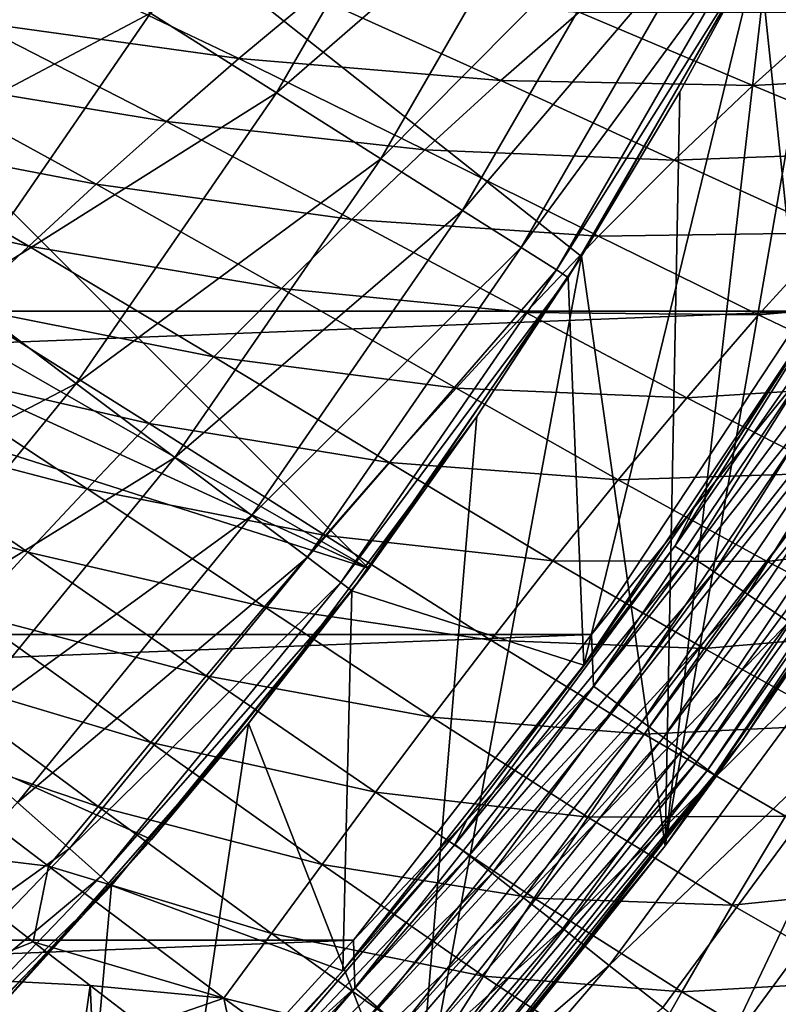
# Model space of a CAD drawing. Header units: metres. Extents: x -105 to 105, y -68 to 103.
# Tile 304 of 416: x 14.95 to 18.24, y 30.18 to 34.45. Entities that reach past the tile are written whole.
import ezdxf

# ---------------------------------------------------------------- set-up
doc = ezdxf.new("R2010")
doc.units = ezdxf.units.M
doc.layers.add('solid_FIT-BATH-150_SW0001', color=7, linetype='CONTINUOUS')
doc.layers.add('solid_FIT-BATH-150_SW0001_01', color=7, linetype='CONTINUOUS')

msp = doc.modelspace()

# ---------------------------------------------------------------- linework, layer by layer
at = {"layer": 'solid_FIT-BATH-150_SW0001'}
for points in [[(-18.352768, 33.182888, 72.796501), (19.165754, 34.653847, 72.796501), (-19.165815, 34.653969, 72.796501)], [(-17.427748, 31.780983, 72.796501), (18.352684, 33.182751, 72.796501), (-18.352768, 33.182888, 72.796501)], [(-16.395681, 30.455368, 72.796501), (17.427639, 31.780832, 72.796501), (-17.427748, 31.780983, 72.796501)], [(-15.262076, 29.213726, 72.796501), (16.395548, 30.455212, 72.796501), (-16.395681, 30.455368, 72.796501)]]:
    msp.add_3dface(points, dxfattribs=at)
at = {"layer": 'solid_FIT-BATH-150_SW0001_01'}
for points in [[(6.5, 42.02853, 69.796501), (18.193726, 34.839443, 69.796501), (17.383593, 33.420399, 69.796501)], [(6.5, 42.02853, 69.796501), (17.383593, 33.420399, 69.796501), (16.460951, 32.067577, 69.796501)], [(6.5, 42.02853, 68.296501), (16.460951, 32.067577, 69.796501), (16.460951, 32.067577, 68.296501)], [(6.5, 42.02853, 69.796501), (16.460951, 32.067577, 69.796501), (6.5, 42.02853, 68.296501)], [(6.5, 37.785889, 68.296501), (6.5, 42.02853, 68.296501), (16.460951, 32.067577, 68.296501)], [(4, 37.785889, 68.296501), (16.460951, 32.067577, 68.296501), (4, 36.043247, 68.296501)], [(4, 37.785889, 68.296501), (6.5, 37.785889, 68.296501), (16.460951, 32.067577, 68.296501)], [(18.859539, 36.250702, 37.796501), (18.152054, 34.759502, 37.796501), (18.331511, 33.051777, 37.796501)], [(4, 36.043247, 68.296501), (16.460951, 32.067577, 68.296501), (15.519647, 30.892233, 68.296501)], [(4, 36.043247, 68.296501), (15.519647, 30.892233, 68.296501), (14.495658, 29.79023, 68.296501)], [(17.746557, 30.865034, 43.296501), (18.206223, 34.86359, 43.296501), (18.573088, 35.608978, 43.296501)], [(18.725256, 32.268173, 43.296501), (17.746557, 30.865034, 43.296501), (18.573088, 35.608978, 43.296501)], [(16.061716, 34.129314, 46.727985), (16.826895, 35.454678, 46.727985), (15.515215, 34.474907, 48.144478)], [(17.300125, 35.20631, 45.265484), (16.826895, 35.454678, 46.727985), (16.061716, 34.129314, 46.727985)], [(16.513426, 33.843674, 45.265484), (17.300125, 35.20631, 45.265484), (16.061716, 34.129314, 46.727985)], [(17.671179, 35.011574, 43.765839), (17.300125, 35.20631, 45.265484), (16.513426, 33.843674, 45.265484)], [(14.737907, 34.439548, -17.533236), (14.157009, 35.096222, -18.052443), (15.047373, 34.685555, -17.557936)], [(16.867607, 33.619713, 43.765839), (17.671179, 35.011574, 43.765839), (16.513426, 33.843674, 45.265484)], [(17.937805, 34.871643, 42.238136), (17.671179, 35.011574, 43.765839), (16.867607, 33.619713, 43.765839)], [(15.515215, 34.474907, 48.144478), (14.877193, 34.878281, 49.506374), (14.071957, 33.711674, 49.506374)], [(17.122108, 33.458782, 42.238136), (17.937805, 34.871643, 42.238136), (16.867607, 33.619713, 43.765839)], [(18.098368, 34.787331, 40.691639), (17.937805, 34.871643, 42.238136), (17.122108, 33.458782, 42.238136)], [(17.746557, 30.865034, 43.296501), (17.809767, 34.133957, 43.296501), (18.206223, 34.86359, 43.296501)], [(18.193726, 34.839443, 69.796501), (18.206223, 34.86359, 43.296501), (17.809767, 34.133957, 43.296501)], [(17.383593, 33.420399, 69.796501), (18.193726, 34.839443, 69.796501), (17.384626, 33.422054, 43.296501)], [(18.193726, 34.839443, 69.796501), (17.809767, 34.133957, 43.296501), (17.384626, 33.422054, 43.296501)], [(17.275366, 33.361824, 40.691639), (18.098368, 34.787331, 40.691639), (17.122108, 33.458782, 42.238136)], [(18.151707, 34.758793, 39.13728), (18.098368, 34.787331, 40.691639), (17.275366, 33.361824, 40.691639)], [(17.326239, 33.32909, 39.13728), (18.151707, 34.758793, 39.13728), (17.275366, 33.361824, 40.691639)], [(18.152054, 34.759502, 37.796501), (17.326117, 33.328941, 37.796501), (17.39362, 31.648293, 37.796501)], [(18.151707, 34.758793, 39.13728), (17.326117, 33.328941, 37.796501), (18.152054, 34.759502, 37.796501)], [(17.326239, 33.32909, 39.13728), (17.326117, 33.328941, 37.796501), (18.151707, 34.758793, 39.13728)], [(18.152054, 34.759502, 37.796501), (17.39362, 31.648293, 37.796501), (18.331511, 33.051777, 37.796501)], [(14.737907, 34.439548, -17.533236), (15.047373, 34.685555, -17.557936), (15.898314, 34.278843, -17.019859)], [(15.898314, 34.278843, -17.019859), (15.047373, 34.685555, -17.557936), (16.223705, 34.551167, -17.056644)], [(-18.352768, 33.182888, 72.796501), (18.352684, 33.182751, 72.796501), (19.165754, 34.653847, 72.796501)], [(15.898314, 34.278843, -17.019859), (16.223705, 34.551167, -17.056644), (17.033388, 34.183563, -16.48275)], [(17.033388, 34.183563, -16.48275), (16.223705, 34.551167, -17.056644), (17.373133, 34.480274, -16.535051)], [(14.67545, 33.258266, 48.144478), (15.515215, 34.474907, 48.144478), (14.071957, 33.711674, 49.506374)], [(16.061716, 34.129314, 46.727985), (15.515215, 34.474907, 48.144478), (14.67545, 33.258266, 48.144478)], [(17.033388, 34.183563, -16.48275), (17.373133, 34.480274, -16.535051), (18.127287, 34.161922, -15.934255)], [(18.127287, 34.161922, -15.934255), (17.373133, 34.480274, -16.535051), (18.479631, 34.478619, -16.004778)], [(18.127287, 34.161922, -15.934255), (18.479631, 34.478619, -16.004778), (19.167849, 34.21767, -15.387348)], [(14.438484, 34.194183, -17.515285), (14.737907, 34.439548, -17.533236), (15.583412, 34.005428, -16.991211)], [(15.583412, 34.005428, -16.991211), (14.737907, 34.439548, -17.533236), (15.898314, 34.278843, -17.019859)], [(15.583412, 34.005428, -16.991211), (15.898314, 34.278843, -17.019859), (16.7048, 33.882854, -16.439745)], [(16.7048, 33.882854, -16.439745), (15.898314, 34.278843, -17.019859), (17.033388, 34.183563, -16.48275)], [(18.815521, 33.875118, -15.307228), (18.127287, 34.161922, -15.934255), (19.167849, 34.21767, -15.387348)], [(14.149615, 33.951317, -17.50399), (14.438484, 34.194183, -17.515285), (15.279417, 33.733318, -16.970724)], [(15.279417, 33.733318, -16.970724), (14.438484, 34.194183, -17.515285), (15.583412, 34.005428, -16.991211)], [(16.7048, 33.882854, -16.439745), (17.033388, 34.183563, -16.48275), (17.78644, 33.837292, -15.873721)], [(17.78644, 33.837292, -15.873721), (17.033388, 34.183563, -16.48275), (18.127287, 34.161922, -15.934255)], [(17.78644, 33.837292, -15.873721), (18.127287, 34.161922, -15.934255), (18.815521, 33.875118, -15.307228)], [(15.192371, 32.869823, 46.727985), (16.061716, 34.129314, 46.727985), (14.67545, 33.258266, 48.144478)], [(16.513426, 33.843674, 45.265484), (16.061716, 34.129314, 46.727985), (15.192371, 32.869823, 46.727985)], [(17.746557, 30.865034, 43.296501), (17.384626, 33.422054, 43.296501), (17.809767, 34.133957, 43.296501)], [(15.279417, 33.733318, -16.970724), (15.583412, 34.005428, -16.991211), (16.38777, 33.581123, -16.406197)], [(16.38777, 33.581123, -16.406197), (15.583412, 34.005428, -16.991211), (16.7048, 33.882854, -16.439745)], [(13.871488, 33.711773, -17.499187), (14.149615, 33.951317, -17.50399), (14.986734, 33.464771, -16.958399)], [(14.986734, 33.464771, -16.958399), (14.149615, 33.951317, -17.50399), (15.279417, 33.733318, -16.970724)], [(16.38777, 33.581123, -16.406197), (16.7048, 33.882854, -16.439745), (17.458097, 33.508102, -15.823627)], [(17.458097, 33.508102, -15.823627), (16.7048, 33.882854, -16.439745), (17.78644, 33.837292, -15.873721)], [(18.476313, 33.523518, -15.237983), (17.78644, 33.837292, -15.873721), (18.815521, 33.875118, -15.307228)], [(15.619632, 32.548759, 45.265484), (16.513426, 33.843674, 45.265484), (15.192371, 32.869823, 46.727985)], [(16.867607, 33.619713, 43.765839), (16.513426, 33.843674, 45.265484), (15.619632, 32.548759, 45.265484)], [(17.458097, 33.508102, -15.823627), (17.78644, 33.837292, -15.873721), (18.476313, 33.523518, -15.237983)], [(14.986734, 33.464771, -16.958399), (15.279417, 33.733318, -16.970724), (16.082592, 33.281181, -16.382236)], [(16.082592, 33.281181, -16.382236), (15.279417, 33.733318, -16.970724), (16.38777, 33.581123, -16.406197)], [(14.705412, 33.200901, -16.954163), (13.871488, 33.711773, -17.499187), (14.986734, 33.464771, -16.958399)], [(15.954643, 32.297028, 43.765839), (16.867607, 33.619713, 43.765839), (15.619632, 32.548759, 45.265484)], [(17.122108, 33.458782, 42.238136), (16.867607, 33.619713, 43.765839), (15.954643, 32.297028, 43.765839)], [(16.082592, 33.281181, -16.382236), (16.38777, 33.581123, -16.406197), (17.142511, 33.177753, -15.784244)], [(17.142511, 33.177753, -15.784244), (16.38777, 33.581123, -16.406197), (17.458097, 33.508102, -15.823627)], [(18.15114, 33.166576, -15.180171), (17.458097, 33.508102, -15.823627), (18.476313, 33.523518, -15.237983)], [(17.788383, 32.164795, 19.691599), (18.640835, 33.522514, 19.700356), (17.88092, 32.347603, 20.149502)], [(18.709595, 33.48555, 19.253572), (18.640835, 33.522514, 19.700356), (17.788383, 32.164795, 19.691599)], [(18.640835, 33.522514, 19.700356), (18.336565, 33.060009, 20.154245), (17.88092, 32.347603, 20.149502)], [(18.15114, 33.166576, -15.180171), (18.476313, 33.523518, -15.237983), (19.101511, 33.250107, -14.582479)], [(17.142511, 33.177753, -15.784244), (17.458097, 33.508102, -15.823627), (18.15114, 33.166576, -15.180171)], [(17.853785, 32.122414, 19.245008), (18.709595, 33.48555, 19.253572), (17.788383, 32.164795, 19.691599)], [(18.820631, 33.424133, 18.821598), (18.709595, 33.48555, 19.253572), (17.853785, 32.122414, 19.245008)], [(14.705412, 33.200901, -16.954163), (14.986734, 33.464771, -16.958399), (15.789538, 32.985699, -16.367971)], [(15.789538, 32.985699, -16.367971), (14.986734, 33.464771, -16.958399), (16.082592, 33.281181, -16.382236)], [(16.19537, 32.116138, 42.238136), (17.122108, 33.458782, 42.238136), (15.954643, 32.297028, 43.765839)], [(17.275366, 33.361824, 40.691639), (17.122108, 33.458782, 42.238136), (16.19537, 32.116138, 42.238136)], [(16.460951, 32.067577, 68.296501), (17.383593, 33.420399, 69.796501), (16.930151, 32.72662, 43.296501)], [(16.460951, 32.067577, 68.296501), (16.460951, 32.067577, 69.796501), (17.383593, 33.420399, 69.796501)], [(16.662636, 29.540785, 43.296501), (16.930151, 32.72662, 43.296501), (17.384626, 33.422054, 43.296501)], [(17.746557, 30.865034, 43.296501), (16.662636, 29.540785, 43.296501), (17.384626, 33.422054, 43.296501)], [(17.383593, 33.420399, 69.796501), (17.384626, 33.422054, 43.296501), (16.930151, 32.72662, 43.296501)], [(17.959463, 32.052486, 18.813202), (18.820631, 33.424133, 18.821598), (17.853785, 32.122414, 19.245008)], [(18.971659, 33.339558, 18.408627), (18.820631, 33.424133, 18.821598), (17.959463, 32.052486, 18.813202)], [(16.34033, 32.007164, 40.691639), (17.275366, 33.361824, 40.691639), (16.19537, 32.116138, 42.238136)], [(17.326239, 33.32909, 39.13728), (17.275366, 33.361824, 40.691639), (16.34033, 32.007164, 40.691639)], [(16.388359, 31.970381, 39.13728), (17.326239, 33.32909, 39.13728), (16.34033, 32.007164, 40.691639)], [(16.388359, 31.970381, 39.13728), (16.388445, 31.970642, 37.796501), (17.326239, 33.32909, 39.13728)], [(17.326239, 33.32909, 39.13728), (16.388445, 31.970642, 37.796501), (17.326117, 33.328941, 37.796501)], [(17.326117, 33.328941, 37.796501), (16.388445, 31.970642, 37.796501), (17.39362, 31.648293, 37.796501)], [(18.103245, 31.956472, 18.400377), (18.971659, 33.339558, 18.408627), (17.959463, 32.052486, 18.813202)], [(19.1604, 33.233105, 18.018858), (18.971659, 33.339558, 18.408627), (18.103245, 31.956472, 18.400377)], [(15.789538, 32.985699, -16.367971), (16.082592, 33.281181, -16.382236), (16.839825, 32.849449, -15.755816)], [(16.839825, 32.849449, -15.755816), (16.082592, 33.281181, -16.382236), (17.142511, 33.177753, -15.784244)], [(15.192371, 32.869823, 46.727985), (14.67545, 33.258266, 48.144478), (13.74051, 32.113144, 48.144478)], [(18.282963, 31.835835, 18.010727), (19.1604, 33.233105, 18.018858), (18.103245, 31.956472, 18.400377)], [(18.781651, 32.866917, -14.516588), (18.15114, 33.166576, -15.180171), (19.101511, 33.250107, -14.582479)], [(-17.427748, 31.780983, 72.796501), (17.427639, 31.780832, 72.796501), (18.352684, 33.182751, 72.796501)], [(14.435513, 32.94236, -16.957844), (14.705412, 33.200901, -16.954163), (15.508492, 32.696079, -16.363428)], [(15.508492, 32.696079, -16.363428), (14.705412, 33.200901, -16.954163), (15.789538, 32.985699, -16.367971)], [(16.839825, 32.849449, -15.755816), (17.142511, 33.177753, -15.784244), (17.840097, 32.808064, -15.134176)], [(17.840097, 32.808064, -15.134176), (17.142511, 33.177753, -15.784244), (18.15114, 33.166576, -15.180171)], [(18.365963, 32.939686, 72.784492), (18.352684, 33.182751, 72.796501), (17.427639, 31.780832, 72.796501)], [(17.840097, 32.808064, -15.134176), (18.15114, 33.166576, -15.180171), (18.781651, 32.866917, -14.516588)], [(17.88092, 32.347603, 20.149502), (18.331511, 33.051777, 37.796501), (17.39362, 31.648293, 37.796501)], [(17.88092, 32.347603, 20.149502), (18.336565, 33.060009, 20.154245), (18.331511, 33.051777, 37.796501)], [(15.508492, 32.696079, -16.363428), (15.789538, 32.985699, -16.367971), (16.55015, 32.526264, -15.738564)], [(16.55015, 32.526264, -15.738564), (15.789538, 32.985699, -16.367971), (16.839825, 32.849449, -15.755816)], [(14.177318, 32.689701, -16.969135), (14.435513, 32.94236, -16.957844), (15.239346, 32.413181, -16.368525)], [(15.239346, 32.413181, -16.368525), (14.435513, 32.94236, -16.957844), (15.508492, 32.696079, -16.363428)], [(17.435644, 31.556288, 72.7845), (18.365963, 32.939686, 72.784492), (17.427639, 31.780832, 72.796501)], [(18.480701, 32.868801, 72.748497), (18.365963, 32.939686, 72.784492), (17.435644, 31.556288, 72.7845)], [(14.224498, 31.684366, 46.727985), (15.192371, 32.869823, 46.727985), (13.74051, 32.113144, 48.144478)], [(15.619632, 32.548759, 45.265484), (15.192371, 32.869823, 46.727985), (14.224498, 31.684366, 46.727985)], [(16.55015, 32.526264, -15.738564), (16.839825, 32.849449, -15.755816), (17.543156, 32.451584, -15.100359)], [(17.543156, 32.451584, -15.100359), (16.839825, 32.849449, -15.755816), (17.840097, 32.808064, -15.134176)], [(17.544569, 31.476761, 72.748505), (18.480701, 32.868801, 72.748497), (17.435644, 31.556288, 72.7845)], [(18.588369, 32.802284, 72.689613), (18.480701, 32.868801, 72.748497), (17.544569, 31.476761, 72.748505)], [(18.477468, 32.481514, -14.46341), (17.840097, 32.808064, -15.134176), (18.781651, 32.866917, -14.516588)], [(17.543156, 32.451584, -15.100359), (17.840097, 32.808064, -15.134176), (18.477468, 32.481514, -14.46341)], [(17.646786, 31.402134, 72.689621), (18.588369, 32.802284, 72.689613), (17.544569, 31.476761, 72.748505)], [(18.685692, 32.742161, 72.609619), (18.588369, 32.802284, 72.689613), (17.646786, 31.402134, 72.689621)], [(19.041121, 32.775101, 71.996498), (18.082199, 31.320681, 71.996498), (18.725256, 32.268173, 43.296501)], [(18.918772, 32.598167, 72.1353), (18.082199, 31.320681, 71.996498), (19.041121, 32.775101, 71.996498)], [(16.460951, 32.067577, 68.296501), (16.930151, 32.72662, 43.296501), (15.940118, 31.395569, 43.296501)], [(16.662636, 29.540785, 43.296501), (15.940118, 31.395569, 43.296501), (16.930151, 32.72662, 43.296501)], [(17.739178, 31.334681, 72.609627), (18.685692, 32.742161, 72.609619), (17.646786, 31.402134, 72.689621)], [(18.769701, 32.690262, 72.510963), (18.685692, 32.742161, 72.609619), (17.739178, 31.334681, 72.609627)], [(13.930675, 32.443558, -16.987953), (14.177318, 32.689701, -16.969135), (14.98219, 32.137775, -16.383039)], [(14.98219, 32.137775, -16.383039), (14.177318, 32.689701, -16.969135), (15.239346, 32.413181, -16.368525)], [(15.239346, 32.413181, -16.368525), (15.508492, 32.696079, -16.363428), (16.273188, 32.209885, -15.732623)], [(16.273188, 32.209885, -15.732623), (15.508492, 32.696079, -16.363428), (16.55015, 32.526264, -15.738564)], [(17.818933, 31.276451, 72.510971), (18.769701, 32.690262, 72.510963), (17.739178, 31.334681, 72.609627)], [(18.837843, 32.648163, 72.396637), (18.769701, 32.690262, 72.510963), (17.818933, 31.276451, 72.510971)], [(17.883625, 31.229219, 72.396652), (18.837843, 32.648163, 72.396637), (17.818933, 31.276451, 72.510971)], [(18.888044, 32.617153, 72.270134), (18.837843, 32.648163, 72.396637), (17.883625, 31.229219, 72.396652)], [(17.931284, 31.194424, 72.270149), (18.888044, 32.617153, 72.270134), (17.883625, 31.229219, 72.396652)], [(18.918772, 32.598167, 72.1353), (18.888044, 32.617153, 72.270134), (17.931284, 31.194424, 72.270149)], [(17.960459, 31.173124, 72.135315), (18.918772, 32.598167, 72.1353), (17.931284, 31.194424, 72.270149)], [(17.960459, 31.173124, 72.135315), (18.082199, 31.320681, 71.996498), (18.918772, 32.598167, 72.1353)], [(14.624539, 31.329966, 45.265484), (15.619632, 32.548759, 45.265484), (14.224498, 31.684366, 46.727985)], [(15.954643, 32.297028, 43.765839), (15.619632, 32.548759, 45.265484), (14.624539, 31.329966, 45.265484)], [(16.273188, 32.209885, -15.732623), (16.55015, 32.526264, -15.738564), (17.260258, 32.10059, -15.079049)], [(17.260258, 32.10059, -15.079049), (16.55015, 32.526264, -15.738564), (17.543156, 32.451584, -15.100359)], [(17.260258, 32.10059, -15.079049), (17.543156, 32.451584, -15.100359), (18.188761, 32.097858, -14.423412)], [(18.188761, 32.097858, -14.423412), (17.543156, 32.451584, -15.100359), (18.477468, 32.481514, -14.46341)], [(18.188761, 32.097858, -14.423412), (18.477468, 32.481514, -14.46341), (19.056732, 32.202599, -13.775295)], [(14.73673, 31.870703, -16.406986), (13.930675, 32.443558, -16.987953), (14.98219, 32.137775, -16.383039)], [(14.98219, 32.137775, -16.383039), (15.239346, 32.413181, -16.368525), (16.008629, 31.901384, -15.73801)], [(16.008629, 31.901384, -15.73801), (15.239346, 32.413181, -16.368525), (16.273188, 32.209885, -15.732623)], [(17.398073, 31.654299, 20.144632), (17.88092, 32.347603, 20.149502), (17.39362, 31.648293, 37.796501)], [(17.788383, 32.164795, 19.691599), (17.88092, 32.347603, 20.149502), (17.398073, 31.654299, 20.144632)], [(14.938208, 31.05209, 43.765839), (15.954643, 32.297028, 43.765839), (14.624539, 31.329966, 45.265484)], [(16.19537, 32.116138, 42.238136), (15.954643, 32.297028, 43.765839), (14.938208, 31.05209, 43.765839)], [(18.082199, 31.320681, 71.996498), (17.746557, 30.865034, 43.296501), (18.725256, 32.268173, 43.296501)], [(16.008629, 31.901384, -15.73801), (16.273188, 32.209885, -15.732623), (16.990898, 31.757038, -15.070493)], [(16.990898, 31.757038, -15.070493), (16.273188, 32.209885, -15.732623), (17.260258, 32.10059, -15.079049)], [(18.777843, 31.793489, -13.728638), (18.188761, 32.097858, -14.423412), (19.056732, 32.202599, -13.775295)], [(16.834564, 30.870218, 19.682491), (17.788383, 32.164795, 19.691599), (16.88868, 30.980907, 20.139709)], [(17.853785, 32.122414, 19.245008), (17.788383, 32.164795, 19.691599), (16.834564, 30.870218, 19.682491)], [(17.788383, 32.164795, 19.691599), (17.398073, 31.654299, 20.144632), (16.88868, 30.980907, 20.139709)], [(14.73673, 31.870703, -16.406986), (14.98219, 32.137775, -16.383039), (15.756351, 31.601749, -15.754603)], [(15.163598, 30.852417, 42.238136), (16.19537, 32.116138, 42.238136), (14.938208, 31.05209, 43.765839)], [(15.756351, 31.601749, -15.754603), (14.98219, 32.137775, -16.383039), (16.008629, 31.901384, -15.73801)], [(16.34033, 32.007164, 40.691639), (16.19537, 32.116138, 42.238136), (15.163598, 30.852417, 42.238136)], [(16.896507, 30.823111, 19.236103), (17.853785, 32.122414, 19.245008), (16.834564, 30.870218, 19.682491)], [(17.959463, 32.052486, 18.813202), (17.853785, 32.122414, 19.245008), (16.896507, 30.823111, 19.236103)], [(15.519647, 30.892233, 68.296501), (16.460951, 32.067577, 68.296501), (15.940118, 31.395569, 43.296501)], [(16.990898, 31.757038, -15.070493), (17.260258, 32.10059, -15.079049), (17.915287, 31.719759, -14.397036)], [(17.915287, 31.719759, -14.397036), (17.260258, 32.10059, -15.079049), (18.188761, 32.097858, -14.423412)], [(17.915287, 31.719759, -14.397036), (18.188761, 32.097858, -14.423412), (18.777843, 31.793489, -13.728638)], [(16.996515, 30.74555, 18.804482), (17.959463, 32.052486, 18.813202), (16.896507, 30.823111, 19.236103)], [(18.103245, 31.956472, 18.400377), (17.959463, 32.052486, 18.813202), (16.996515, 30.74555, 18.804482)], [(15.299319, 30.732132, 40.691639), (16.34033, 32.007164, 40.691639), (15.163598, 30.852417, 42.238136)], [(16.388359, 31.970381, 39.13728), (16.34033, 32.007164, 40.691639), (15.299319, 30.732132, 40.691639)], [(15.344179, 30.691545, 39.13728), (16.388359, 31.970381, 39.13728), (15.299319, 30.732132, 40.691639)], [(15.344179, 30.691545, 39.13728), (15.344779, 30.692287, 37.796501), (16.388359, 31.970381, 39.13728)], [(16.388445, 31.970642, 37.796501), (15.344779, 30.692287, 37.796501), (16.348938, 30.323086, 37.796501)], [(16.388359, 31.970381, 39.13728), (15.344779, 30.692287, 37.796501), (16.388445, 31.970642, 37.796501)], [(16.388445, 31.970642, 37.796501), (16.348938, 30.323086, 37.796501), (17.39362, 31.648293, 37.796501)], [(17.13254, 30.639149, 18.391813), (18.103245, 31.956472, 18.400377), (16.996515, 30.74555, 18.804482)], [(18.282963, 31.835835, 18.010727), (18.103245, 31.956472, 18.400377), (17.13254, 30.639149, 18.391813)], [(15.756351, 31.601749, -15.754603), (16.008629, 31.901384, -15.73801), (16.73455, 31.422203, -15.074813)], [(16.73455, 31.422203, -15.074813), (16.008629, 31.901384, -15.73801), (16.990898, 31.757038, -15.070493)], [(14.503739, 31.614594, -16.440557), (14.73673, 31.870703, -16.406986), (15.51589, 31.312016, -15.782519)], [(15.51589, 31.312016, -15.782519), (14.73673, 31.870703, -16.406986), (15.756351, 31.601749, -15.754603)], [(17.302526, 30.505524, 18.002289), (18.282963, 31.835835, 18.010727), (17.13254, 30.639149, 18.391813)], [(18.496447, 31.692028, 17.648445), (18.282963, 31.835835, 18.010727), (17.302526, 30.505524, 18.002289)], [(-16.395681, 30.455368, 72.796501), (16.395548, 30.455212, 72.796501), (17.427639, 31.780832, 72.796501)], [(17.435644, 31.556288, 72.7845), (17.427639, 31.780832, 72.796501), (16.395548, 30.455212, 72.796501)], [(18.515522, 31.389763, -13.696445), (17.915287, 31.719759, -14.397036), (18.777843, 31.793489, -13.728638)], [(16.73455, 31.422203, -15.074813), (16.990898, 31.757038, -15.070493), (17.65633, 31.349432, -14.38463)], [(17.65633, 31.349432, -14.38463), (16.990898, 31.757038, -15.070493), (17.915287, 31.719759, -14.397036)], [(17.504429, 30.346287, 17.640097), (18.496447, 31.692028, 17.648445), (17.302526, 30.505524, 18.002289)], [(18.741524, 31.526512, 17.317726), (18.496447, 31.692028, 17.648445), (17.504429, 30.346287, 17.640097)], [(17.65633, 31.349432, -14.38463), (17.915287, 31.719759, -14.397036), (18.515522, 31.389763, -13.696445)], [(16.88868, 30.980907, 20.139709), (17.39362, 31.648293, 37.796501), (16.348938, 30.323086, 37.796501)], [(16.88868, 30.980907, 20.139709), (17.398073, 31.654299, 20.144632), (17.39362, 31.648293, 37.796501)], [(14.283656, 31.375183, -16.485291), (14.503739, 31.614594, -16.440557), (15.287857, 31.034983, -15.822018)], [(15.287857, 31.034983, -15.822018), (14.503739, 31.614594, -16.440557), (15.51589, 31.312016, -15.782519)], [(15.51589, 31.312016, -15.782519), (15.756351, 31.601749, -15.754603), (16.49086, 31.097279, -15.091987)], [(16.49086, 31.097279, -15.091987), (15.756351, 31.601749, -15.754603), (16.73455, 31.422203, -15.074813)], [(16.401346, 30.248806, 72.7845), (17.435644, 31.556288, 72.7845), (16.395548, 30.455212, 72.796501)], [(17.544569, 31.476761, 72.748505), (17.435644, 31.556288, 72.7845), (16.401346, 30.248806, 72.7845)], [(17.736197, 30.163054, 17.309427), (18.741524, 31.526512, 17.317726), (17.504429, 30.346287, 17.640097)], [(17.99556, 29.957609, 17.014193), (18.741524, 31.526512, 17.317726), (17.736197, 30.163054, 17.309427)], [(17.99556, 29.957609, 17.014193), (19.0158, 31.340904, 17.022488), (18.741524, 31.526512, 17.317726)], [(16.503811, 30.16111, 72.748512), (17.544569, 31.476761, 72.748505), (16.401346, 30.248806, 72.7845)], [(17.646786, 31.402134, 72.689621), (17.544569, 31.476761, 72.748505), (16.503811, 30.16111, 72.748512)], [(15.519647, 30.892233, 68.296501), (15.940118, 31.395569, 43.296501), (14.845033, 30.148172, 43.296501)], [(15.479087, 28.30279, 43.296501), (14.845033, 30.148172, 43.296501), (15.940118, 31.395569, 43.296501)], [(16.662636, 29.540785, 43.296501), (15.479087, 28.30279, 43.296501), (15.940118, 31.395569, 43.296501)], [(16.49086, 31.097279, -15.091987), (16.73455, 31.422203, -15.074813), (17.411137, 30.988329, -14.386421)], [(16.599964, 30.078817, 72.689621), (17.646786, 31.402134, 72.689621), (16.503811, 30.16111, 72.748512)], [(17.739178, 31.334681, 72.609627), (17.646786, 31.402134, 72.689621), (16.599964, 30.078817, 72.689621)], [(17.411137, 30.988329, -14.386421), (16.73455, 31.422203, -15.074813), (17.65633, 31.349432, -14.38463)], [(18.268833, 30.99387, -13.679169), (17.65633, 31.349432, -14.38463), (18.515522, 31.389763, -13.696445)], [(15.072579, 30.77647, -15.8747), (14.494509, 30.846128, -16.237968), (14.283656, 31.375183, -16.485291)], [(15.072579, 30.77647, -15.8747), (14.283656, 31.375183, -16.485291), (15.287857, 31.034983, -15.822018)], [(17.411137, 30.988329, -14.386421), (17.65633, 31.349432, -14.38463), (18.268833, 30.99387, -13.679169)], [(18.279444, 29.732401, 16.757265), (19.0158, 31.340904, 17.022488), (17.99556, 29.957609, 17.014193)], [(15.287857, 31.034983, -15.822018), (15.51589, 31.312016, -15.782519), (16.259176, 30.783478, -15.12224)], [(16.259176, 30.783478, -15.12224), (15.51589, 31.312016, -15.782519), (16.49086, 31.097279, -15.091987)], [(16.686876, 30.004435, 72.609634), (17.739178, 31.334681, 72.609627), (16.599964, 30.078817, 72.689621)], [(17.818933, 31.276451, 72.510971), (17.739178, 31.334681, 72.609627), (16.686876, 30.004435, 72.609634)], [(18.082199, 31.320681, 71.996498), (17.012428, 29.945742, 71.996498), (17.746557, 30.865034, 43.296501)], [(17.960459, 31.173124, 72.135315), (17.012428, 29.945742, 71.996498), (18.082199, 31.320681, 71.996498)], [(16.761902, 29.940224, 72.510979), (17.818933, 31.276451, 72.510971), (16.686876, 30.004435, 72.609634)], [(17.883625, 31.229219, 72.396652), (17.818933, 31.276451, 72.510971), (16.761902, 29.940224, 72.510979)], [(16.822758, 29.88814, 72.39666), (17.883625, 31.229219, 72.396652), (16.761902, 29.940224, 72.510979)], [(17.931284, 31.194424, 72.270149), (17.883625, 31.229219, 72.396652), (16.822758, 29.88814, 72.39666)], [(16.867592, 29.84977, 72.270164), (17.931284, 31.194424, 72.270149), (16.822758, 29.88814, 72.39666)], [(17.960459, 31.173124, 72.135315), (17.931284, 31.194424, 72.270149), (16.867592, 29.84977, 72.270164)], [(16.895037, 29.826281, 72.13533), (17.960459, 31.173124, 72.135315), (16.867592, 29.84977, 72.270164)], [(16.895037, 29.826281, 72.13533), (17.012428, 29.945742, 71.996498), (17.960459, 31.173124, 72.135315)], [(16.259176, 30.783478, -15.12224), (16.49086, 31.097279, -15.091987), (17.179111, 30.637833, -14.402489)], [(17.179111, 30.637833, -14.402489), (16.49086, 31.097279, -15.091987), (17.411137, 30.988329, -14.386421)], [(15.163598, 30.852417, 42.238136), (14.938208, 31.05209, 43.765839), (13.824893, 29.892981, 43.765839)], [(15.072579, 30.77647, -15.8747), (15.287857, 31.034983, -15.822018), (16.03993, 30.483761, -15.165903)], [(16.03993, 30.483761, -15.165903), (15.287857, 31.034983, -15.822018), (16.259176, 30.783478, -15.12224)], [(16.353655, 30.328527, 20.134754), (16.88868, 30.980907, 20.139709), (16.348938, 30.323086, 37.796501)], [(16.834564, 30.870218, 19.682491), (16.88868, 30.980907, 20.139709), (16.353655, 30.328527, 20.134754)], [(17.179111, 30.637833, -14.402489), (17.411137, 30.988329, -14.386421), (18.036793, 30.607416, -13.677124)], [(18.036793, 30.607416, -13.677124), (17.411137, 30.988329, -14.386421), (18.268833, 30.99387, -13.679169)], [(18.036793, 30.607416, -13.677124), (18.268833, 30.99387, -13.679169), (18.83362, 30.688381, -12.953651)], [(14.495658, 29.79023, 68.296501), (15.519647, 30.892233, 68.296501), (14.845033, 30.148172, 43.296501)], [(14.033485, 29.675819, 42.238136), (15.163598, 30.852417, 42.238136), (13.824893, 29.892981, 43.765839)], [(15.299319, 30.732132, 40.691639), (15.163598, 30.852417, 42.238136), (14.033485, 29.675819, 42.238136)], [(14.494509, 30.846128, -16.237968), (15.006332, 30.44842, -15.837083), (14.610744, 30.292437, -16.047468)], [(15.072579, 30.77647, -15.8747), (15.006332, 30.44842, -15.837083), (14.494509, 30.846128, -16.237968)], [(15.784273, 29.647783, 19.673212), (16.834564, 30.870218, 19.682491), (15.793827, 29.69805, 20.129751)], [(16.896507, 30.823111, 19.236103), (16.834564, 30.870218, 19.682491), (15.784273, 29.647783, 19.673212)], [(16.834564, 30.870218, 19.682491), (16.353655, 30.328527, 20.134754), (15.793827, 29.69805, 20.129751)], [(17.012428, 29.945742, 71.996498), (16.662636, 29.540785, 43.296501), (17.746557, 30.865034, 43.296501)], [(15.842702, 29.596502, 19.227034), (16.896507, 30.823111, 19.236103), (15.784273, 29.647783, 19.673212)], [(16.996515, 30.74555, 18.804482), (16.896507, 30.823111, 19.236103), (15.842702, 29.596502, 19.227034)], [(15.83332, 30.204006, -15.224639), (15.006332, 30.44842, -15.837083), (15.072579, 30.77647, -15.8747)], [(15.83332, 30.204006, -15.224639), (15.072579, 30.77647, -15.8747), (16.03993, 30.483761, -15.165903)], [(15.936793, 29.512049, 18.795603), (16.996515, 30.74555, 18.804482), (15.842702, 29.596502, 19.227034)], [(17.13254, 30.639149, 18.391813), (16.996515, 30.74555, 18.804482), (15.936793, 29.512049, 18.795603)], [(16.03993, 30.483761, -15.165903), (16.259176, 30.783478, -15.12224), (16.959406, 30.299322, -14.43316)], [(16.959406, 30.299322, -14.43316), (16.259176, 30.783478, -15.12224), (17.179111, 30.637833, -14.402489)], [(14.159089, 29.545004, 40.691639), (15.299319, 30.732132, 40.691639), (14.033485, 29.675819, 42.238136)], [(15.344179, 30.691545, 39.13728), (15.299319, 30.732132, 40.691639), (14.159089, 29.545004, 40.691639)], [(14.200507, 29.50091, 39.13728), (15.344179, 30.691545, 39.13728), (14.159089, 29.545004, 40.691639)], [(14.200507, 29.50091, 39.13728), (14.200611, 29.501019, 37.796501), (15.344179, 30.691545, 39.13728)], [(15.344779, 30.692287, 37.796501), (14.200611, 29.501019, 37.796501), (15.202795, 29.083092, 37.796501)], [(15.344179, 30.691545, 39.13728), (14.200611, 29.501019, 37.796501), (15.344779, 30.692287, 37.796501)], [(15.344779, 30.692287, 37.796501), (15.202795, 29.083092, 37.796501), (16.348938, 30.323086, 37.796501)], [(18.616018, 30.277922, -12.946547), (18.036793, 30.607416, -13.677124), (18.83362, 30.688381, -12.953651)], [(16.064623, 29.396181, 18.383099), (17.13254, 30.639149, 18.391813), (15.936793, 29.512049, 18.795603)], [(17.302526, 30.505524, 18.002289), (17.13254, 30.639149, 18.391813), (16.064623, 29.396181, 18.383099)], [(16.959406, 30.299322, -14.43316), (17.179111, 30.637833, -14.402489), (17.81856, 30.231964, -13.690489)], [(17.81856, 30.231964, -13.690489), (17.179111, 30.637833, -14.402489), (18.036793, 30.607416, -13.677124)], [(17.81856, 30.231964, -13.690489), (18.036793, 30.607416, -13.677124), (18.616018, 30.277922, -12.946547)], [(16.224266, 29.250656, 17.993708), (17.302526, 30.505524, 18.002289), (16.064623, 29.396181, 18.383099)], [(17.504429, 30.346287, 17.640097), (17.302526, 30.505524, 18.002289), (16.224266, 29.250656, 17.993708)], [(-15.262076, 29.213726, 72.796501), (15.261925, 29.213572, 72.796501), (16.395548, 30.455212, 72.796501)], [(15.006332, 30.44842, -15.837083), (15.253345, 30.258482, -15.634261), (14.610744, 30.292437, -16.047468)], [(15.83332, 30.204006, -15.224639), (15.253345, 30.258482, -15.634261), (15.006332, 30.44842, -15.837083)], [(16.401346, 30.248806, 72.7845), (16.395548, 30.455212, 72.796501), (15.261925, 29.213572, 72.796501)], [(15.83332, 30.204006, -15.224639), (16.03993, 30.483761, -15.165903), (16.752253, 29.975901, -14.478839)], [(16.752253, 29.975901, -14.478839), (16.03993, 30.483761, -15.165903), (16.959406, 30.299322, -14.43316)], [(15.793827, 29.69805, 20.129751), (16.348938, 30.323086, 37.796501), (15.202795, 29.083092, 37.796501)], [(15.793827, 29.69805, 20.129751), (16.353655, 30.328527, 20.134754), (16.348938, 30.323086, 37.796501)], [(16.413803, 29.077227, 17.631611), (17.504429, 30.346287, 17.640097), (16.224266, 29.250656, 17.993708)], [(17.736197, 30.163054, 17.309427), (17.504429, 30.346287, 17.640097), (16.413803, 29.077227, 17.631611)], [(14.610744, 30.292437, -16.047468), (15.253345, 30.258482, -15.634261), (14.771067, 26.842152, -15.221659)], [(16.752253, 29.975901, -14.478839), (16.959406, 30.299322, -14.43316), (17.613089, 29.869032, -13.719682)], [(17.613089, 29.869032, -13.719682), (16.959406, 30.299322, -14.43316), (17.81856, 30.231964, -13.690489)], [(18.41296, 29.878607, -12.955668), (17.81856, 30.231964, -13.690489), (18.616018, 30.277922, -12.946547)], [(15.253345, 30.258482, -15.634261), (15.412872, 26.809649, -14.805573), (14.771067, 26.842152, -15.221659)], [(15.253345, 30.258482, -15.634261), (15.482398, 30.082903, -15.440232), (15.412872, 26.809649, -14.805573)], [(15.83332, 30.204006, -15.224639), (15.482398, 30.082903, -15.440232), (15.253345, 30.258482, -15.634261)], [(15.269238, 29.025036, 72.7845), (16.401346, 30.248806, 72.7845), (15.261925, 29.213572, 72.796501)], [(16.503811, 30.16111, 72.748512), (16.401346, 30.248806, 72.7845), (15.269238, 29.025036, 72.7845)], [(17.613089, 29.869032, -13.719682), (17.81856, 30.231964, -13.690489), (18.41296, 29.878607, -12.955668)], [(15.83332, 30.204006, -15.224639), (15.931701, 29.74135, -15.04213), (15.482398, 30.082903, -15.440232)], [(16.557722, 29.67346, -14.541241), (15.931701, 29.74135, -15.04213), (15.83332, 30.204006, -15.224639)], [(16.557722, 29.67346, -14.541241), (15.83332, 30.204006, -15.224639), (16.752253, 29.975901, -14.478839)]]:
    msp.add_3dface(points, dxfattribs=at)

doc.saveas('drawing.dxf')
